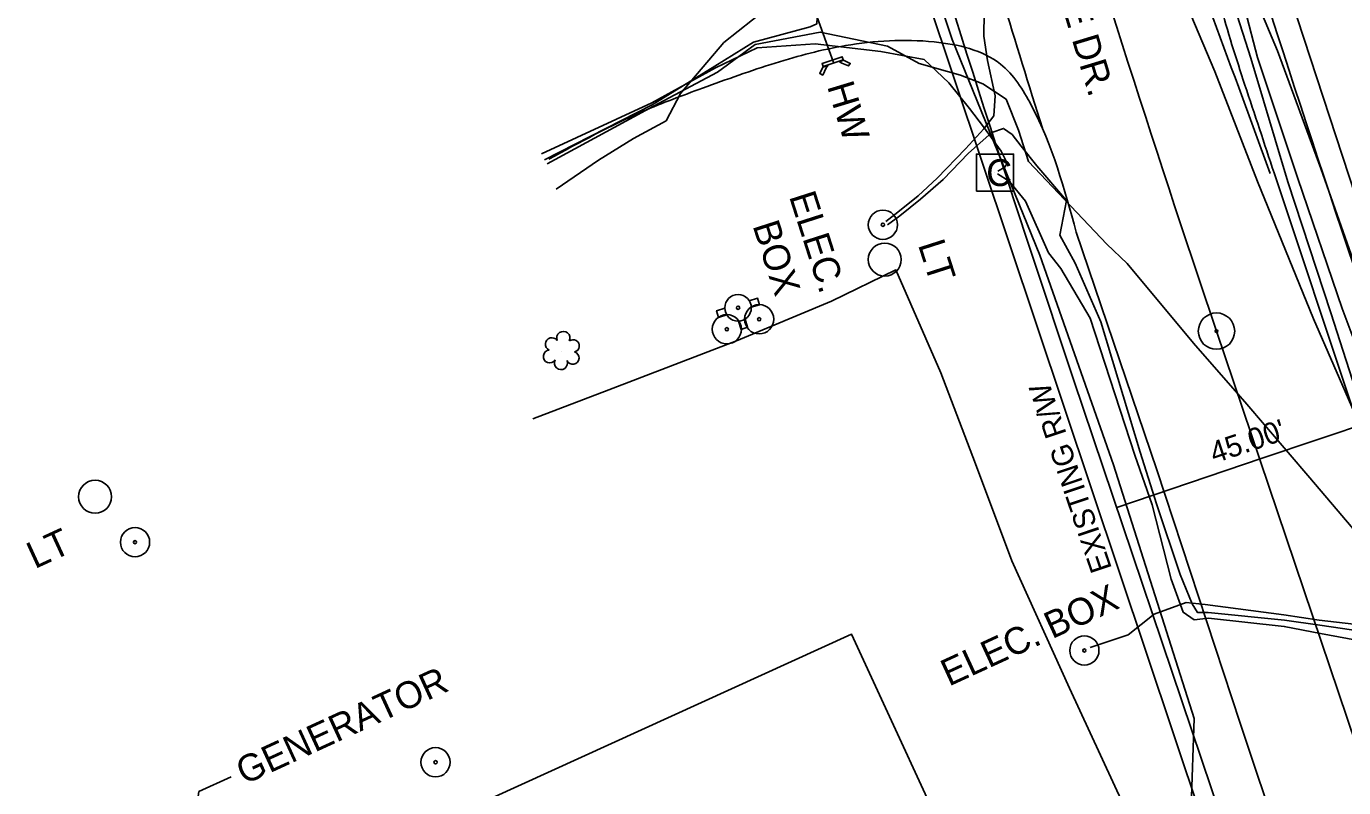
# Model space of a CAD drawing. Extents: x 553786 to 558838, y 502329 to 507342.
# Drawn here: x 555375.7 to 555572.2, y 503810.9 to 503924.4 of the extents above; entities that cross this region are included whole.
import ezdxf

# ---------------------------------------------------------------- set-up
doc = ezdxf.new("R2010")
doc.units = 0
for name, color, linetype in [('Exist Hydrographic Top of Bank', 7, 'Continuous'), ('Exist Other Culture Area Outline Leader', 7, 'Continuous'), ('Exist Other Culture Area Outline Text', 7, 'Continuous'), ('Exist Other Culture Located Object CELL', 7, 'Continuous'), ('Exist Right of Way Line Text', 7, 'Continuous'), ('Exist Right of Way Width CELL', 7, 'Continuous'), ('Exist Roads EOP Text', 7, 'Continuous'), ('Exist Structure Minor Head and End Wall Text', 7, 'Continuous'), ('Exist Structure Minor Pipes CMP 18 Inch', 7, 'Continuous'), ('Exist Utilities Other Located Object CELL', 7, 'Continuous'), ('Exist Utilities Other Located Object Text', 7, 'Continuous'), ('Exist Utilities Other Pole CELL', 7, 'Continuous'), ('Exist Utilities Other Pole Text', 7, 'Continuous'), ('Exist Utilities Sanitary Sewer UG Line', 7, 'Continuous'), ('Exist Vegetation Shrub CELL', 7, 'Continuous'), ('Exist Vegetation Woods Line', 7, 'Continuous'), ('Exist Vertical Profile Ground Line', 7, 'Continuous'), ('Prop Drainage Structure Catch Basin Grate 840 03E Label', 7, 'Continuous'), ('Prop Drainage Structure Headwall CELL', 7, 'Continuous'), ('Prop Drainage Structure Junction Box with Manhole Label', 7, 'Continuous'), ('Prop Drainage Structure Pipe Alternate 24in', 7, 'Continuous'), ('Prop Drainage Structure Pipe Alternate 36in', 7, 'Continuous'), ('Prop Drainage Structure Pipe RCP 15in Class III Label', 7, 'Continuous'), ('Prop Drainage Structure Pipe RCP 18in Class IV', 7, 'Continuous'), ('Prop Drainage Structure Plot Symbol 50 Scale', 7, 'Continuous'), ('Prop Drainage Structure Removal Label', 7, 'Continuous'), ('Prop Erosion Rip Rap Pad at Outlet Label', 7, 'Continuous'), ('Prop Erosion Rip Rap Pad Outlet for Jurisdictional Stream CELL', 7, 'Continuous'), ('Prop Geopak Pavement Shape Independent', 7, 'Continuous'), ('Prop Vertical Profile Grade', 7, 'Continuous'), ('Sheet Layout Plan Border', 7, 'Continuous')]:
    doc.layers.add(name, color=color, linetype=linetype)

# ---------------------------------------------------------------- blocks, each defined once
blk = doc.blocks.new('EXIST UTILITIES TV PEDESTAL')
at = {"layer": 'Prop Drainage Structure Removal Label'}
blk.add_line((0, 0), (0, 0), dxfattribs=at)
blk.add_lwpolyline([(-0.0555, -0.0555), (0.0555, -0.0555), (0.0555, 0.0555), (-0.0555, 0.0555), (-0.0555, -0.0555)], dxfattribs=at)
blk.add_text('C', height=0.08, dxfattribs=at).set_placement((-0.0261, -0.04))
blk = doc.blocks.new('EXIST SURVEY CENTERLINE POINT')
at = {"layer": 'Prop Drainage Structure Catch Basin Grate 840 03E Label'}
for radius in [0.0542, 0.00375]:
    blk.add_circle((0, 0), radius, dxfattribs=at)

msp = doc.modelspace()

# ---------------------------------------------------------------- linework, layer by layer
at = {"layer": 'Exist Hydrographic Top of Bank'}
for points in [[(555454.73, 503900.13), (555461.06, 503904.46), (555466.29, 503907.66), (555471.13, 503910.31), (555473.27, 503914.4), (555479.75, 503922.01), (555488.3, 503928.78), (555497.38, 503934.53), (555512.87, 503945.92), (555521.69, 503954.59), (555530.33, 503963.4), (555533.78, 503966.67), (555538.03, 503970.02), (555540.47, 503971.18), (555541.14, 503972.36), (555541.05, 503973.88), (555540.1, 503976.62), (555537.96, 503985.99), (555539.43, 503986.04), (555541.64, 503987.48), (555544.42, 503988.72)], [(555546.14, 503987.16), (555543.47, 503940.11), (555552.96, 503917.69), (555559.34, 503901.27), (555567.72, 503880.79), (555573.74, 503866.88), (555578.16, 503854.22), (555579.5, 503850.08), (555580.11, 503848.77), (555581.48, 503846.16), (555582.1, 503844.29), (555583.96, 503839.09), (555585.42, 503834.09), (555586.7, 503831.85), (555588.11, 503831), (555592.25, 503830.74)], [(555546.78, 503978.43), (555549.06, 503965.33), (555551.1, 503955.67), (555552.92, 503948.29), (555555.67, 503933.93), (555559.33, 503919.76), (555565.36, 503901.7), (555571.99, 503882.34), (555577.36, 503868.05), (555581.03, 503854.9), (555583.9, 503844.8), (555585.49, 503840.07), (555587.73, 503834.98), (555590.12, 503832.07), (555592.04, 503831.34)]]:
    msp.add_lwpolyline(points, dxfattribs=at)
at = {"layer": 'Exist Other Culture Area Outline Leader'}
msp.add_lwpolyline([(555399.92, 503798.71), (555401.47, 503810.35), (555406.25, 503812.55)], dxfattribs=at)
at = {"layer": 'Exist Other Culture Located Object CELL'}
for centre, radius in [((555485.02, 503880.75), 2.18), ((555480.2, 503879.25), 2.18), ((555485.02, 503880.75), 0.24), ((555480.2, 503879.25), 0.24)]:
    msp.add_circle(centre, radius, dxfattribs=at)
at = {"layer": 'Exist Right of Way Width CELL'}
for p in [(555580.98, 503867.09), (555538.35, 503852.7)]:
    msp.add_line(p, (555560.05, 503860.02), dxfattribs=at)
at = {"layer": 'Exist Structure Minor Pipes CMP 18 Inch'}
msp.add_line((555496.09, 503918.99), (555482.14, 503957.75), dxfattribs=at)
at = {"layer": 'Exist Utilities Other Located Object CELL'}
for centre, radius in [((555503.47, 503894.83), 2.18), ((555503.47, 503894.83), 0.24), ((555391.93, 503847.52), 2.18), ((555391.93, 503847.52), 0.24), ((555533.52, 503831.38), 2.18), ((555533.52, 503831.38), 0.24), ((555436.75, 503814.72), 2.18), ((555436.75, 503814.72), 0.24)]:
    msp.add_circle(centre, radius, dxfattribs=at)
at = {"layer": 'Exist Utilities Other Pole CELL'}
for centre in [(555503.75, 503889.63), (555385.97, 503854.29)]:
    msp.add_circle(centre, 2.46, dxfattribs=at)
at = {"layer": 'Exist Utilities Sanitary Sewer UG Line'}
msp.add_line((555478.54, 504022.87), (555570.8, 503747.32), dxfattribs=at)
at = {"layer": 'Exist Vegetation Shrub CELL'}
msp.add_line((555455.58, 503875.9), (555455.58, 503875.9), dxfattribs=at)
for centre, radius, start, end in [((555455.81, 503877.94), 0.99, 334.8391, 200.4717), ((555454.1, 503877.03), 0.968, 35.8908, 245.4216), ((555457.26, 503876.77), 0.929, 284.4567, 126.0861), ((555453.78, 503875.2), 0.955, 95.1099, 327.9534), ((555455.46, 503874.22), 0.984, 151.2797, 21.387), ((555457.22, 503874.97), 0.937, 204.9913, 73.4601)]:
    msp.add_arc(centre, radius, start, end, dxfattribs=at)
at = {"layer": 'Exist Vegetation Woods Line'}
msp.add_lwpolyline([(555535.38, 504008.6), (555536.24, 504017.71), (555533.95, 504025.61), (555531.57, 504039.21), (555531.91, 504044.34), (555539.54, 504046.16), (555548.64, 504038.23), (555554.9, 504025.67), (555558.19, 504015.26), (555564.45, 503986.44), (555573.99, 503950.07), (555587.78, 503901.83), (555599.94, 503859.2), (555597.38, 503849.85), (555591.55, 503850.13), (555586.43, 503861.1), (555560.49, 503940.27), (555541.01, 503986.11), (555535.38, 504008.6)], dxfattribs=at)
at = {"layer": 'Exist Vertical Profile Ground Line'}
for points in [[(555477.25, 503954.4), (555479.22, 503951.36), (555483.75, 503945.05), (555490.05, 503937.45), (555492.02, 503932.45), (555493.66, 503925.77), (555493.64, 503924.77), (555492.62, 503924.3), (555484.18, 503922.02), (555478.39, 503918.47), (555469.06, 503912.69), (555453.02, 503904.48)], [(555518.65, 503930.05), (555518.54, 503922.95), (555519.07, 503919.31), (555520.24, 503914.06), (555520.02, 503911.04), (555518.55, 503909.14), (555515.78, 503906.13), (555511.59, 503901.77), (555508.74, 503899.12), (555505.68, 503896.72), (555503.93, 503895.29)], [(555453.39, 503903.92), (555469.26, 503912.51), (555478.8, 503917.55), (555484.41, 503921.67), (555494.13, 503923.54), (555504.15, 503921.45), (555508.87, 503918.84), (555515.07, 503917.14), (555518.38, 503915.84), (555521.85, 503913.52), (555523.68, 503908.9), (555525.19, 503904.26), (555536.88, 503891.92), (555539.93, 503889.07), (555544.34, 503883.72), (555550.09, 503876.82), (555557.45, 503868.44), (555567.16, 503857.11), (555576.69, 503845.9)], [(555504.14, 503894.8), (555506.01, 503896.17), (555509.1, 503898.65), (555512.47, 503901.55), (555516.23, 503905.48), (555519.7, 503908.58), (555521.48, 503909.18), (555522.77, 503908.27), (555524.12, 503906.55), (555526.41, 503903.6), (555530.86, 503898.43), (555529.88, 503893.25), (555532.13, 503889.11), (555535.97, 503880.34), (555541.86, 503860.92), (555544.28, 503853.25), (555547.83, 503842.69), (555549.6, 503838.31), (555550.38, 503837.06), (555551.97, 503837.06), (555563.37, 503835.91), (555568.66, 503835.14), (555584.5, 503832.81)], [(555534.38, 503831.8), (555540.05, 503833.71), (555543.93, 503836.79), (555548.72, 503838.53), (555551.55, 503838.25), (555563.27, 503836.67), (555568.55, 503835.88), (555584.03, 503834.13), (555588.01, 503833.7), (555592.59, 503832.88)]]:
    msp.add_lwpolyline(points, dxfattribs=at)
at = {"layer": 'Prop Drainage Structure Headwall CELL'}
for p, q in [((555561.24, 503902.46), (555556.56, 503915.28)), ((555527.26, 503909.21), (555526.12, 503912.82))]:
    msp.add_line(p, q, dxfattribs=at)
msp.add_ellipse((556136.51, 504139.48), major_axis=(244.45, -692.68), ratio=0.846372, start_param=4.702801, end_param=4.737464, dxfattribs=at)
msp.add_spline([(555526.12, 503912.82), (555520.2, 503932.16), (555514.48, 503951.91), (555510.16, 503966.95), (555505.37, 503984.27)], degree=3, dxfattribs=at)
at = {"layer": 'Prop Drainage Structure Junction Box with Manhole Label'}
msp.add_line((555481.87, 503882.45), (555481.87, 503882.45), dxfattribs=at)
for points in [[(555483.85, 503882.53), (555485.08, 503882.9), (555484.78, 503883.88), (555483.52, 503883.5)], [(555480.19, 503881.4), (555478.96, 503881.02), (555478.66, 503882), (555479.91, 503882.39)], [(555481.94, 503880.48), (555482.32, 503879.24), (555483.3, 503879.55), (555482.92, 503880.78)]]:
    msp.add_lwpolyline(points, dxfattribs=at)
for radius in [1.98, 0.243]:
    msp.add_circle((555481.87, 503882.45), radius, dxfattribs=at)
at = {"layer": 'Prop Drainage Structure Pipe Alternate 24in'}
msp.add_lwpolyline([(555425.86, 504224.7), (555428.87, 504213.11), (555437.48, 504180.87), (555443.86, 504161.62), (555449.94, 504139.06), (555455.37, 504118.93), (555462.09, 504098.48), (555472.75, 504066.14), (555481.58, 504035.23), (555486.66, 504014.25), (555493.86, 503987.55), (555500.4, 503962.25), (555506.61, 503944.04), (555513.8, 503922.45), (555526.9, 503890.29), (555537.86, 503859.06), (555549.89, 503821.22), (555549.16, 503799.4), (555550.9, 503782.96), (555554.95, 503765.26), (555558.46, 503752.22), (555561.63, 503739.32), (555563.86, 503731.68)], dxfattribs=at)
at = {"layer": 'Prop Drainage Structure Pipe Alternate 36in'}
for points in [[(555597.97, 503802.17), (555593.76, 503811.61), (555590.53, 503816.04), (555586.13, 503829.44), (555573.62, 503867.18), (555561.83, 503902.55)], [(555574.11, 503762.06), (555574, 503767.66), (555568.92, 503784.12), (555556.78, 503820.53), (555544.31, 503858.29), (555532.32, 503893.72)]]:
    msp.add_lwpolyline(points, dxfattribs=at)
for points in [[(555561.83, 503902.55), (555557.47, 503915.65), (555553.82, 503927.71), (555551.6, 503938.02), (555549.11, 503949.94)], [(555532.32, 503893.72), (555525.61, 503912.64), (555521.02, 503918.76), (555511.13, 503922.07), (555497.89, 503921.53), (555487.43, 503918.93), (555476.57, 503915.18), (555467.66, 503911.71), (555453.64, 503904.58)]]:
    msp.add_spline(points, degree=3, dxfattribs=at)
at = {"layer": 'Prop Drainage Structure Pipe RCP 15in Class III Label'}
msp.add_line((555531.91, 503871.78), (555571.81, 503753.55), dxfattribs=at)
for radius in [2842.29, 2887.29]:
    msp.add_arc((558267.58, 504795.09), radius, 196.85, 198.65, dxfattribs=at)
at = {"layer": 'Prop Drainage Structure Pipe RCP 18in Class IV'}
for points in [[(555495.25, 503918.55), (555495, 503918.19), (555494.51, 503917.12), (555494.06, 503917.36), (555494.53, 503918.32), (555495.25, 503918.55)], [(555497.53, 503919.4), (555497.41, 503919.86), (555494.4, 503918.86), (555494.58, 503918.42), (555497.53, 503919.4)], [(555497, 503919.13), (555497.37, 503918.93), (555498.35, 503918.5), (555498.6, 503918.86), (555497.62, 503919.35), (555497, 503919.13)]]:
    msp.add_lwpolyline(points, dxfattribs=at)
at = {"layer": 'Prop Drainage Structure Plot Symbol 50 Scale'}
msp.add_lwpolyline([(555540.86, 503805.16), (555531.29, 503825.77), (555522.71, 503844.76), (555517.29, 503859.22), (555512.09, 503872.74), (555505.4, 503888.09), (555495.79, 503883.44), (555481.62, 503877.52), (555462.61, 503870.22), (555451.24, 503865.9)], dxfattribs=at)
at = {"layer": 'Prop Erosion Rip Rap Pad at Outlet Label'}
msp.add_lwpolyline([(555538.16, 504001.49), (555537.67, 503993.56), (555538.24, 503990.56), (555539.73, 503983.25), (555542.8, 503972.44), (555545.34, 503963.2), (555550.68, 503947.61), (555553.88, 503933.65), (555558.35, 503919.63), (555563.87, 503901.2), (555570.28, 503881.72), (555574.88, 503867.51), (555579.43, 503854.5), (555580.72, 503851.11), (555580.88, 503849.34), (555580.66, 503846.35), (555581.08, 503843.83), (555582.58, 503838.12), (555583.84, 503831.22), (555585.88, 503827.99)], dxfattribs=at)
at = {"layer": 'Prop Erosion Rip Rap Pad Outlet for Jurisdictional Stream CELL'}
msp.add_lwpolyline([(555399.3, 503743.28), (555516.02, 503796.47), (555498.79, 503833.82), (555381.91, 503780.6)], close=True, dxfattribs=at)
at = {"layer": 'Prop Vertical Profile Grade'}
for points in [[(555545.68, 503986.99), (555545.84, 503978.03), (555548.29, 503965.12), (555550.67, 503955.56), (555552.34, 503948.1), (555556.68, 503934.25), (555562.34, 503920.73), (555568.8, 503903.21), (555575.76, 503883.5), (555579.66, 503868.5), (555582.43, 503855.45), (555584.56, 503845.1), (555586.11, 503840.52), (555588.25, 503835.4), (555590.52, 503832.61), (555592.08, 503831.76)], [(555452.56, 503905.42), (555469.03, 503913.02), (555478.53, 503918.21), (555484.7, 503921.17), (555493.38, 503921.8), (555503.17, 503920.63), (555509.62, 503919.45), (555513.33, 503915.99), (555516.37, 503912.16), (555518.48, 503909.41), (555521.13, 503905.77), (555522.01, 503904.02), (555521.68, 503903.41), (555520.6, 503902.8)], [(555520.57, 503902.39), (555522.29, 503901.32), (555524.76, 503898.35), (555528.18, 503890.63), (555530.03, 503888.31), (555534.39, 503880.89), (555541.05, 503860.51), (555543.61, 503853.11), (555546.49, 503841.99), (555548.25, 503837.07), (555549.91, 503835.94), (555552.03, 503836.22), (555563.33, 503834.97), (555568.72, 503833.93), (555585.09, 503830.86), (555588.09, 503830.16), (555589.69, 503829.93), (555591.67, 503830.55), (555593.27, 503830.58)]]:
    msp.add_lwpolyline(points, dxfattribs=at)
at = {"layer": 'Sheet Layout Plan Border'}
msp.add_line((555553.23, 503878.97), (555602.02, 503734.41), dxfattribs=at)
msp.add_arc((558267.58, 504795.09), 2864.79, 196.85, 198.65, dxfattribs=at)

# ---------------------------------------------------------------- block references
at = {"layer": 'Prop Drainage Structure Removal Label', "xscale": 50, "yscale": 50}
msp.add_blockref('EXIST UTILITIES TV PEDESTAL', (555520.19, 503902.59), dxfattribs=at)
at = {"layer": 'Prop Geopak Pavement Shape Independent', "xscale": 50, "yscale": 50}
msp.add_blockref('EXIST SURVEY CENTERLINE POINT', (555553.23, 503878.97), dxfattribs=at)

# ---------------------------------------------------------------- texts
at = {"layer": 'Exist Other Culture Area Outline Text'}
msp.add_text('GENERATOR', height=4, rotation=24.6734, dxfattribs=at).set_placement((555408.21, 503811.32))
at = {"layer": 'Exist Right of Way Line Text'}
msp.add_text('EXISTING R/W', height=3.2, rotation=108.65, dxfattribs=at).set_placement((555537.66, 503843.62))
at = {"layer": 'Exist Right of Way Width CELL'}
msp.add_text("45.00'", height=3.2, rotation=18.65, dxfattribs=at).set_placement((555552.9, 503859.22))
at = {"layer": 'Exist Roads EOP Text'}
msp.add_text('SR 1377     COURTHOUSE DR.', height=4, rotation=286.85, dxfattribs=at).set_placement((555511.98, 503987.34))
at = {"layer": 'Exist Structure Minor Head and End Wall Text'}
msp.add_text('HW', height=4, rotation=286.85, dxfattribs=at).set_placement((555495.13, 503915.48))
at = {"layer": 'Exist Utilities Other Located Object Text'}
for s, rotation, p in [('ELEC. ', 287.75, (555489.45, 503899.06)), ('BOX', 287.75, (555484.01, 503894.71)), ('ELEC. BOX', 24.6734, (555513.32, 503825.98))]:
    msp.add_text(s, height=4, rotation=rotation, dxfattribs=at).set_placement(p)
at = {"layer": 'Exist Utilities Other Pole Text'}
for rotation, p in [(287.75, (555508.68, 503891.86)), (24.6734, (555376.99, 503843.49))]:
    msp.add_text('LT', height=4, rotation=rotation, dxfattribs=at).set_placement(p)

doc.saveas('drawing.dxf')
